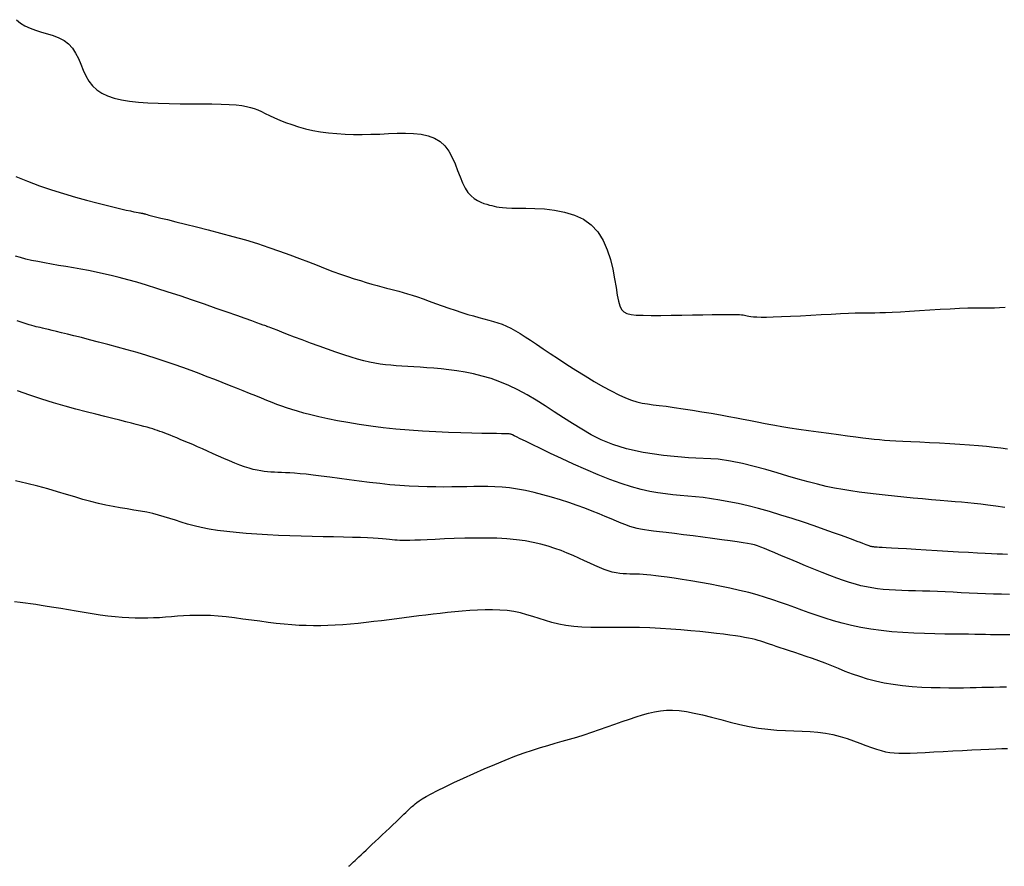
# Model space of a CAD drawing. Header units: millimetres. Extents: x 32690613 to 32693367, y 5343692 to 5344708.
# Tile 390 of 656: x 32692612 to 32692620, y 5344103 to 5344110. Entities that reach past the tile are written whole.
import ezdxf

# ---------------------------------------------------------------- set-up
doc = ezdxf.new("R2010")
doc.units = ezdxf.units.MM
doc.header["$LTSCALE"] = 20
for name, color, linetype in [('02-DGM_HL_488.00', 2, 'Continuous'), ('02-DGM_HL_488.50', 12, 'Continuous'), ('02-DGM_HL_489.00', 22, 'Continuous'), ('02-DGM_HL_489.50', 32, 'Continuous'), ('02-DGM_HL_490.00', 42, 'Continuous'), ('02-DGM_HL_490.50', 52, 'Continuous'), ('02-DGM_HL_491.00', 62, 'Continuous'), ('02-DGM_HL_491.50', 72, 'Continuous')]:
    doc.layers.add(name, color=color, linetype=linetype)

msp = doc.modelspace()

# ---------------------------------------------------------------- linework, layer by layer
at = {"layer": '02-DGM_HL_488.00', "elevation": 488, "flags": 128}
msp.add_lwpolyline([(32692611.9194, 5344109.9663), (32692611.9531, 5344109.9382), (32692611.9904, 5344109.9139), (32692612.0328, 5344109.8941), (32692612.0793, 5344109.8776), (32692612.1284, 5344109.8629), (32692612.1785, 5344109.8485), (32692612.2279, 5344109.8328), (32692612.2751, 5344109.8143), (32692612.3186, 5344109.7914), (32692612.3568, 5344109.7626), (32692612.3885, 5344109.7268), (32692612.415, 5344109.6853), (32692612.4379, 5344109.6398), (32692612.4589, 5344109.5919), (32692612.4795, 5344109.5434), (32692612.5016, 5344109.4961), (32692612.5267, 5344109.4517), (32692612.5565, 5344109.4119), (32692612.5924, 5344109.378), (32692612.6347, 5344109.3499), (32692612.6833, 5344109.327), (32692612.7383, 5344109.3086), (32692612.7997, 5344109.2943), (32692612.8674, 5344109.2835), (32692612.9415, 5344109.2755), (32692613.022, 5344109.2699), (32692613.1084, 5344109.266), (32692613.199, 5344109.2634), (32692613.2914, 5344109.2618), (32692613.3835, 5344109.2609), (32692613.4729, 5344109.2601), (32692613.5575, 5344109.2591), (32692613.6349, 5344109.2575), (32692613.703, 5344109.255), (32692613.7602, 5344109.2512), (32692613.8078, 5344109.246), (32692613.8479, 5344109.2393), (32692613.8824, 5344109.231), (32692613.9133, 5344109.221), (32692613.9427, 5344109.2093), (32692613.9727, 5344109.1957), (32692614.0051, 5344109.1803), (32692614.0417, 5344109.1629), (32692614.0826, 5344109.1442), (32692614.1275, 5344109.1247), (32692614.1762, 5344109.105), (32692614.2286, 5344109.0858), (32692614.2843, 5344109.0677), (32692614.3431, 5344109.0512), (32692614.4048, 5344109.037), (32692614.4691, 5344109.0256), (32692614.5357, 5344109.0169), (32692614.6043, 5344109.0106), (32692614.6745, 5344109.0064), (32692614.7461, 5344109.0043), (32692614.8186, 5344109.0039), (32692614.8917, 5344109.0049), (32692614.9652, 5344109.0073), (32692615.0385, 5344109.0104), (32692615.1108, 5344109.0132), (32692615.1812, 5344109.0143), (32692615.2487, 5344109.0122), (32692615.3124, 5344109.0056), (32692615.3714, 5344108.9932), (32692615.4246, 5344108.9736), (32692615.4712, 5344108.9453), (32692615.5107, 5344108.9076), (32692615.5438, 5344108.8621), (32692615.5718, 5344108.8113), (32692615.5961, 5344108.7572), (32692615.6178, 5344108.7022), (32692615.6383, 5344108.6486), (32692615.6588, 5344108.5986), (32692615.6806, 5344108.5545), (32692615.7047, 5344108.5181), (32692615.7305, 5344108.4889), (32692615.7576, 5344108.4659), (32692615.7851, 5344108.4483), (32692615.8124, 5344108.435), (32692615.8387, 5344108.4251), (32692615.8635, 5344108.4177), (32692615.886, 5344108.4117), (32692615.9058, 5344108.4064), (32692615.9247, 5344108.4016), (32692615.9444, 5344108.3974), (32692615.967, 5344108.3938), (32692615.9945, 5344108.3908), (32692616.0286, 5344108.3885), (32692616.0715, 5344108.3867), (32692616.1251, 5344108.3857), (32692616.1904, 5344108.385), (32692616.2652, 5344108.3832), (32692616.3464, 5344108.3784), (32692616.4309, 5344108.3688), (32692616.5155, 5344108.3526), (32692616.5971, 5344108.3279), (32692616.6726, 5344108.2929), (32692616.7389, 5344108.2458), (32692616.7937, 5344108.1856), (32692616.8376, 5344108.1148), (32692616.8721, 5344108.0368), (32692616.8988, 5344107.9549), (32692616.9191, 5344107.8727), (32692616.9346, 5344107.7933), (32692616.9467, 5344107.7202), (32692616.9569, 5344107.6568), (32692616.9667, 5344107.6057), (32692616.9779, 5344107.5661), (32692616.9923, 5344107.5366), (32692617.0115, 5344107.5155), (32692617.0374, 5344107.5016), (32692617.0717, 5344107.4931), (32692617.1162, 5344107.4887), (32692617.1726, 5344107.4868), (32692617.2418, 5344107.4861), (32692617.3213, 5344107.4862), (32692617.4076, 5344107.4869), (32692617.4973, 5344107.4881), (32692617.5869, 5344107.4896), (32692617.6731, 5344107.4911), (32692617.7523, 5344107.4924), (32692617.8211, 5344107.4935), (32692617.8771, 5344107.494), (32692617.921, 5344107.4941), (32692617.9548, 5344107.4937), (32692617.9802, 5344107.4928), (32692617.9991, 5344107.4916), (32692618.0133, 5344107.4899), (32692618.0246, 5344107.4879), (32692618.0348, 5344107.4855), (32692618.0457, 5344107.4828), (32692618.0589, 5344107.48), (32692618.0756, 5344107.4773), (32692618.0974, 5344107.475), (32692618.1258, 5344107.4731), (32692618.1621, 5344107.4721), (32692618.2079, 5344107.472), (32692618.2644, 5344107.4731), (32692618.3325, 5344107.4755), (32692618.4099, 5344107.479), (32692618.4933, 5344107.4832), (32692618.5798, 5344107.4879), (32692618.6663, 5344107.4926), (32692618.7497, 5344107.4972), (32692618.827, 5344107.5011), (32692618.895, 5344107.5042), (32692618.9517, 5344107.5062), (32692618.9991, 5344107.5073), (32692619.0404, 5344107.5079), (32692619.0786, 5344107.5082), (32692619.1168, 5344107.5085), (32692619.1581, 5344107.5092), (32692619.2056, 5344107.5106), (32692619.2624, 5344107.5131), (32692619.3305, 5344107.5167), (32692619.4079, 5344107.5213), (32692619.4915, 5344107.5265), (32692619.5782, 5344107.532), (32692619.6649, 5344107.5373), (32692619.7487, 5344107.5421), (32692619.8264, 5344107.5461), (32692619.895, 5344107.5488), (32692619.9523, 5344107.5501), (32692620.0005, 5344107.5503), (32692620.0425, 5344107.55), (32692620.0814, 5344107.5498), (32692620.1202, 5344107.5502), (32692620.1619, 5344107.5518), (32692620.2097, 5344107.5551)], dxfattribs=at)
at = {"layer": '02-DGM_HL_488.50', "elevation": 488.5, "flags": 128}
msp.add_lwpolyline([(32692611.914, 5344108.6512), (32692612.0118, 5344108.6112), (32692612.1123, 5344108.5738), (32692612.214, 5344108.5392), (32692612.3148, 5344108.5074), (32692612.4129, 5344108.4785), (32692612.5063, 5344108.4526), (32692612.5931, 5344108.4297), (32692612.6714, 5344108.41), (32692612.7393, 5344108.3935), (32692612.7953, 5344108.3801), (32692612.8403, 5344108.3697), (32692612.8758, 5344108.3617), (32692612.903, 5344108.3559), (32692612.9234, 5344108.3518), (32692612.9384, 5344108.349), (32692612.9494, 5344108.3471), (32692612.9576, 5344108.3458), (32692612.9644, 5344108.3447), (32692612.9702, 5344108.3437), (32692612.975, 5344108.3427), (32692612.9792, 5344108.3419), (32692612.9829, 5344108.341), (32692612.9864, 5344108.3401), (32692612.9898, 5344108.3391), (32692612.9933, 5344108.338), (32692612.9974, 5344108.3367), (32692613.0036, 5344108.3349), (32692613.0137, 5344108.332), (32692613.0295, 5344108.3278), (32692613.0527, 5344108.3218), (32692613.0851, 5344108.3136), (32692613.1285, 5344108.3028), (32692613.1847, 5344108.289), (32692613.2547, 5344108.2719), (32692613.3367, 5344108.2518), (32692613.4282, 5344108.229), (32692613.5266, 5344108.2039), (32692613.6295, 5344108.1768), (32692613.7342, 5344108.1482), (32692613.8383, 5344108.1184), (32692613.9393, 5344108.0878), (32692614.0349, 5344108.0568), (32692614.1253, 5344108.0256), (32692614.2105, 5344107.9947), (32692614.2911, 5344107.9643), (32692614.3673, 5344107.9349), (32692614.4394, 5344107.9067), (32692614.5079, 5344107.8801), (32692614.5729, 5344107.8554), (32692614.6349, 5344107.8328), (32692614.6938, 5344107.8124), (32692614.7496, 5344107.794), (32692614.8024, 5344107.7773), (32692614.8522, 5344107.7623), (32692614.899, 5344107.7488), (32692614.9427, 5344107.7366), (32692614.9834, 5344107.7256), (32692615.0212, 5344107.7157), (32692615.0569, 5344107.7063), (32692615.0915, 5344107.6972), (32692615.1259, 5344107.6879), (32692615.1611, 5344107.678), (32692615.198, 5344107.667), (32692615.2375, 5344107.6546), (32692615.2807, 5344107.6404), (32692615.3281, 5344107.6241), (32692615.379, 5344107.6061), (32692615.4325, 5344107.5869), (32692615.4876, 5344107.5673), (32692615.5432, 5344107.5477), (32692615.5983, 5344107.5287), (32692615.6521, 5344107.5109), (32692615.7034, 5344107.4948), (32692615.7514, 5344107.4809), (32692615.7965, 5344107.4687), (32692615.839, 5344107.4576), (32692615.8795, 5344107.447), (32692615.9182, 5344107.4361), (32692615.9557, 5344107.4244), (32692615.9925, 5344107.4113), (32692616.0289, 5344107.3961), (32692616.0655, 5344107.3783), (32692616.103, 5344107.3576), (32692616.1423, 5344107.3339), (32692616.1843, 5344107.3071), (32692616.2297, 5344107.277), (32692616.2795, 5344107.2434), (32692616.3344, 5344107.2063), (32692616.3953, 5344107.1655), (32692616.4626, 5344107.1211), (32692616.535, 5344107.0742), (32692616.6104, 5344107.0262), (32692616.6871, 5344106.9786), (32692616.7632, 5344106.9328), (32692616.8369, 5344106.8901), (32692616.9062, 5344106.8519), (32692616.9693, 5344106.8197), (32692617.025, 5344106.7944), (32692617.0748, 5344106.7753), (32692617.1208, 5344106.7612), (32692617.1651, 5344106.7508), (32692617.2098, 5344106.743), (32692617.2571, 5344106.7367), (32692617.309, 5344106.7305), (32692617.3678, 5344106.7233), (32692617.4347, 5344106.7143), (32692617.5082, 5344106.7035), (32692617.586, 5344106.6914), (32692617.6656, 5344106.6784), (32692617.7448, 5344106.6651), (32692617.8212, 5344106.6518), (32692617.8925, 5344106.639), (32692617.9563, 5344106.6271), (32692618.011, 5344106.6164), (32692618.0586, 5344106.6069), (32692618.1014, 5344106.598), (32692618.1422, 5344106.5897), (32692618.1834, 5344106.5814), (32692618.2276, 5344106.5731), (32692618.2774, 5344106.5642), (32692618.3354, 5344106.5546), (32692618.4033, 5344106.544), (32692618.4792, 5344106.5327), (32692618.5606, 5344106.5209), (32692618.6448, 5344106.5091), (32692618.729, 5344106.4975), (32692618.8107, 5344106.4864), (32692618.8871, 5344106.4762), (32692618.9557, 5344106.4672), (32692619.0146, 5344106.4597), (32692619.0656, 5344106.4534), (32692619.1113, 5344106.4483), (32692619.1542, 5344106.444), (32692619.1969, 5344106.4404), (32692619.2422, 5344106.4371), (32692619.2925, 5344106.4341), (32692619.3505, 5344106.4311), (32692619.4179, 5344106.4278), (32692619.4933, 5344106.4242), (32692619.5744, 5344106.4203), (32692619.6589, 5344106.4161), (32692619.7446, 5344106.4115), (32692619.8291, 5344106.4065), (32692619.9102, 5344106.401), (32692619.9856, 5344106.3951), (32692620.0537, 5344106.3887), (32692620.1155, 5344106.3818), (32692620.1727, 5344106.3746), (32692620.2272, 5344106.3672)], dxfattribs=at)
at = {"layer": '02-DGM_HL_489.00', "elevation": 489, "flags": 128}
for points in [[(32692617.8037, 5344106.2794), (32692617.553, 5344106.2924), (32692617.3452, 5344106.3118), (32692617.1743, 5344106.337), (32692617.0342, 5344106.3675), (32692616.9188, 5344106.4026), (32692616.8218, 5344106.4419), (32692616.7373, 5344106.4847), (32692616.6591, 5344106.5305), (32692616.5821, 5344106.5786), (32692616.5052, 5344106.6281), (32692616.4286, 5344106.6779), (32692616.3521, 5344106.7272), (32692616.2759, 5344106.7749), (32692616.1998, 5344106.8199), (32692616.124, 5344106.8613), (32692616.0483, 5344106.8981), (32692615.973, 5344106.9295), (32692615.8982, 5344106.9558), (32692615.8243, 5344106.9776), (32692615.7517, 5344106.9953), (32692615.6806, 5344107.0096), (32692615.6115, 5344107.0209), (32692615.5447, 5344107.0298), (32692615.4805, 5344107.0368), (32692615.4191, 5344107.0424), (32692615.3606, 5344107.0469), (32692615.3046, 5344107.0506), (32692615.251, 5344107.0538), (32692615.1997, 5344107.0568), (32692615.1504, 5344107.0598), (32692615.103, 5344107.0631), (32692615.0572, 5344107.0671), (32692615.0128, 5344107.0719), (32692614.9689, 5344107.0779), (32692614.9246, 5344107.0853), (32692614.879, 5344107.0945), (32692614.8311, 5344107.1058), (32692614.7799, 5344107.1194), (32692614.7246, 5344107.1357), (32692614.6641, 5344107.1549), (32692614.5981, 5344107.1772), (32692614.528, 5344107.2018), (32692614.4562, 5344107.2277), (32692614.3846, 5344107.2541), (32692614.3153, 5344107.2801), (32692614.2506, 5344107.3046), (32692614.1924, 5344107.3269), (32692614.143, 5344107.3459), (32692614.1038, 5344107.361), (32692614.074, 5344107.3725), (32692614.0523, 5344107.3809), (32692614.0373, 5344107.3867), (32692614.0276, 5344107.3904), (32692614.0219, 5344107.3926), (32692614.0187, 5344107.3939), (32692614.0167, 5344107.3946), (32692614.0144, 5344107.3955), (32692614.0101, 5344107.3971), (32692614.0019, 5344107.4001), (32692613.9879, 5344107.4051), (32692613.9663, 5344107.4128), (32692613.9351, 5344107.4239), (32692613.8927, 5344107.439), (32692613.837, 5344107.4588), (32692613.7671, 5344107.4837), (32692613.685, 5344107.5128), (32692613.5935, 5344107.5449), (32692613.4956, 5344107.5791), (32692613.3941, 5344107.6141), (32692613.2918, 5344107.6488), (32692613.1917, 5344107.6821), (32692613.0965, 5344107.7128), (32692613.0086, 5344107.7402), (32692612.9275, 5344107.7643), (32692612.852, 5344107.7855), (32692612.7813, 5344107.8041), (32692612.7141, 5344107.8207), (32692612.6494, 5344107.8354), (32692612.5862, 5344107.8488), (32692612.5233, 5344107.8612), (32692612.4601, 5344107.8729), (32692612.3967, 5344107.8841), (32692612.3338, 5344107.895), (32692612.2719, 5344107.9055), (32692612.2116, 5344107.916), (32692612.1535, 5344107.9264), (32692612.0982, 5344107.9369), (32692612.0462, 5344107.9477), (32692611.998, 5344107.9588), (32692611.9529, 5344107.9706), (32692611.9104, 5344107.9832)], [(32692620.2054, 5344105.874), (32692620.1308, 5344105.886), (32692620.0649, 5344105.8955), (32692620.0055, 5344105.903), (32692619.9503, 5344105.9089), (32692619.8972, 5344105.9139), (32692619.844, 5344105.9182), (32692619.7886, 5344105.9226), (32692619.7288, 5344105.9274), (32692619.663, 5344105.9329), (32692619.5919, 5344105.9393), (32692619.5167, 5344105.9464), (32692619.4388, 5344105.954), (32692619.3595, 5344105.962), (32692619.2801, 5344105.9703), (32692619.2018, 5344105.9788), (32692619.1259, 5344105.9872), (32692619.0533, 5344105.9957), (32692618.9834, 5344106.0045), (32692618.9149, 5344106.0142), (32692618.8469, 5344106.025), (32692618.7781, 5344106.0375), (32692618.7076, 5344106.0521), (32692618.6341, 5344106.0693), (32692618.5565, 5344106.0895), (32692618.4742, 5344106.1129), (32692618.3872, 5344106.1385), (32692618.2963, 5344106.1654), (32692618.2021, 5344106.1925), (32692618.1052, 5344106.2185), (32692618.006, 5344106.2424), (32692617.9054, 5344106.2631), (32692617.8037, 5344106.2794)]]:
    msp.add_lwpolyline(points, dxfattribs=at)
at = {"layer": '02-DGM_HL_489.50', "elevation": 489.5, "flags": 128}
msp.add_lwpolyline([(32692620.2288, 5344105.4796), (32692620.1857, 5344105.4821), (32692620.1417, 5344105.4843), (32692620.0941, 5344105.4866), (32692620.0401, 5344105.4891), (32692619.9766, 5344105.4924), (32692619.9021, 5344105.4964), (32692619.8185, 5344105.5012), (32692619.7293, 5344105.5065), (32692619.6376, 5344105.512), (32692619.5467, 5344105.5174), (32692619.4599, 5344105.5227), (32692619.3803, 5344105.5275), (32692619.3112, 5344105.5316), (32692619.2552, 5344105.5349), (32692619.2112, 5344105.5373), (32692619.1776, 5344105.5391), (32692619.1527, 5344105.5405), (32692619.1348, 5344105.5414), (32692619.1223, 5344105.5422), (32692619.1134, 5344105.5428), (32692619.1064, 5344105.5436), (32692619.1, 5344105.5445), (32692619.0937, 5344105.5456), (32692619.0874, 5344105.5471), (32692619.0809, 5344105.5488), (32692619.0742, 5344105.5508), (32692619.0672, 5344105.5532), (32692619.0596, 5344105.5559), (32692619.0513, 5344105.559), (32692619.0421, 5344105.5626), (32692619.0306, 5344105.5671), (32692619.0156, 5344105.573), (32692618.9954, 5344105.5807), (32692618.9687, 5344105.5907), (32692618.9341, 5344105.6035), (32692618.8901, 5344105.6197), (32692618.8353, 5344105.6395), (32692618.7688, 5344105.6634), (32692618.6923, 5344105.6905), (32692618.6078, 5344105.7198), (32692618.5175, 5344105.7504), (32692618.4236, 5344105.7813), (32692618.3282, 5344105.8115), (32692618.2334, 5344105.8401), (32692618.1414, 5344105.8659), (32692618.0539, 5344105.8883), (32692617.971, 5344105.9074), (32692617.8922, 5344105.9234), (32692617.8173, 5344105.9369), (32692617.7457, 5344105.948), (32692617.6771, 5344105.9572), (32692617.6111, 5344105.9647), (32692617.5474, 5344105.971), (32692617.4853, 5344105.9764), (32692617.4237, 5344105.9819), (32692617.3613, 5344105.9885), (32692617.2967, 5344105.9973), (32692617.2287, 5344106.0093), (32692617.1558, 5344106.0256), (32692617.0768, 5344106.0471), (32692616.9902, 5344106.0749), (32692616.8956, 5344106.1096), (32692616.7952, 5344106.1498), (32692616.6921, 5344106.1936), (32692616.5893, 5344106.2393), (32692616.4898, 5344106.2848), (32692616.3968, 5344106.3285), (32692616.3133, 5344106.3685), (32692616.2422, 5344106.4028), (32692616.1859, 5344106.4301), (32692616.1433, 5344106.4509), (32692616.1123, 5344106.4661), (32692616.091, 5344106.4766), (32692616.0775, 5344106.4833), (32692616.0699, 5344106.4872), (32692616.0661, 5344106.4891), (32692616.0643, 5344106.49), (32692616.0625, 5344106.4906), (32692616.0588, 5344106.4911), (32692616.0513, 5344106.4917), (32692616.038, 5344106.4922), (32692616.0171, 5344106.4928), (32692615.9867, 5344106.4935), (32692615.9448, 5344106.4943), (32692615.8895, 5344106.4953), (32692615.8197, 5344106.4965), (32692615.7369, 5344106.4982), (32692615.6436, 5344106.5006), (32692615.5421, 5344106.5039), (32692615.4347, 5344106.5084), (32692615.3239, 5344106.5144), (32692615.212, 5344106.5219), (32692615.1013, 5344106.5314), (32692614.9939, 5344106.5429), (32692614.8907, 5344106.5562), (32692614.7921, 5344106.5708), (32692614.6988, 5344106.5865), (32692614.6112, 5344106.6028), (32692614.53, 5344106.6194), (32692614.4556, 5344106.6358), (32692614.3886, 5344106.6517), (32692614.3291, 5344106.6669), (32692614.2762, 5344106.6815), (32692614.2285, 5344106.6958), (32692614.1846, 5344106.7101), (32692614.1431, 5344106.7246), (32692614.1025, 5344106.7397), (32692614.0617, 5344106.7555), (32692614.0191, 5344106.7725), (32692613.9736, 5344106.7908), (32692613.9252, 5344106.8103), (32692613.874, 5344106.8309), (32692613.8202, 5344106.8526), (32692613.764, 5344106.8751), (32692613.7055, 5344106.8985), (32692613.6448, 5344106.9225), (32692613.5822, 5344106.947), (32692613.5178, 5344106.972), (32692613.4515, 5344106.9973), (32692613.3833, 5344107.0227), (32692613.3131, 5344107.0483), (32692613.2409, 5344107.0738), (32692613.1665, 5344107.0993), (32692613.0898, 5344107.1244), (32692613.0109, 5344107.1493), (32692612.9299, 5344107.1736), (32692612.8477, 5344107.1973), (32692612.7657, 5344107.2202), (32692612.685, 5344107.242), (32692612.607, 5344107.2626), (32692612.5328, 5344107.2818), (32692612.4638, 5344107.2993), (32692612.4011, 5344107.3151), (32692612.3457, 5344107.329), (32692612.2972, 5344107.341), (32692612.2551, 5344107.3514), (32692612.2187, 5344107.3603), (32692612.1874, 5344107.3678), (32692612.1606, 5344107.3742), (32692612.1376, 5344107.3795), (32692612.1178, 5344107.3839), (32692612.1004, 5344107.3877), (32692612.0842, 5344107.3913), (32692612.0675, 5344107.3952), (32692612.0488, 5344107.4001), (32692612.0268, 5344107.4063), (32692611.9998, 5344107.4146), (32692611.9663, 5344107.4254), (32692611.925, 5344107.4392)], dxfattribs=at)
at = {"layer": '02-DGM_HL_490.00', "elevation": 490, "flags": 128}
msp.add_lwpolyline([(32692620.2451, 5344105.1457), (32692620.1789, 5344105.147), (32692620.112, 5344105.1488), (32692620.0444, 5344105.1511), (32692619.9763, 5344105.1539), (32692619.9082, 5344105.157), (32692619.8403, 5344105.1602), (32692619.7731, 5344105.1634), (32692619.7067, 5344105.1665), (32692619.6416, 5344105.1693), (32692619.578, 5344105.1717), (32692619.5164, 5344105.1736), (32692619.4566, 5344105.1752), (32692619.3987, 5344105.1767), (32692619.3428, 5344105.1785), (32692619.2888, 5344105.1807), (32692619.2366, 5344105.1837), (32692619.1863, 5344105.1876), (32692619.138, 5344105.1928), (32692619.0913, 5344105.1995), (32692619.0456, 5344105.2079), (32692618.9999, 5344105.2182), (32692618.9533, 5344105.2306), (32692618.9048, 5344105.2452), (32692618.8535, 5344105.2623), (32692618.7984, 5344105.282), (32692618.7386, 5344105.3046), (32692618.6737, 5344105.33), (32692618.6052, 5344105.3575), (32692618.535, 5344105.3861), (32692618.4652, 5344105.415), (32692618.3977, 5344105.4432), (32692618.3346, 5344105.4697), (32692618.2779, 5344105.4937), (32692618.2295, 5344105.5142), (32692618.1906, 5344105.5305), (32692618.1592, 5344105.5432), (32692618.1322, 5344105.553), (32692618.1069, 5344105.5607), (32692618.0802, 5344105.5671), (32692618.0493, 5344105.5728), (32692618.0112, 5344105.5787), (32692617.9631, 5344105.5856), (32692617.9029, 5344105.594), (32692617.8326, 5344105.6036), (32692617.7553, 5344105.6141), (32692617.674, 5344105.625), (32692617.5916, 5344105.636), (32692617.511, 5344105.6464), (32692617.4354, 5344105.6561), (32692617.3676, 5344105.6644), (32692617.3099, 5344105.6712), (32692617.2613, 5344105.6768), (32692617.22, 5344105.6818), (32692617.1843, 5344105.6867), (32692617.1524, 5344105.692), (32692617.1225, 5344105.6984), (32692617.0929, 5344105.7063), (32692617.0619, 5344105.7163), (32692617.0279, 5344105.7289), (32692616.9905, 5344105.7438), (32692616.9495, 5344105.7608), (32692616.9048, 5344105.7796), (32692616.8563, 5344105.7999), (32692616.8036, 5344105.8216), (32692616.7468, 5344105.8443), (32692616.6855, 5344105.8677), (32692616.62, 5344105.8915), (32692616.5509, 5344105.9152), (32692616.4793, 5344105.9385), (32692616.4062, 5344105.9607), (32692616.3326, 5344105.9813), (32692616.2596, 5344105.9999), (32692616.1882, 5344106.0159), (32692616.1194, 5344106.0289), (32692616.0539, 5344106.0385), (32692615.9912, 5344106.045), (32692615.9307, 5344106.049), (32692615.8715, 5344106.0509), (32692615.8129, 5344106.0512), (32692615.7541, 5344106.0504), (32692615.6944, 5344106.0491), (32692615.6329, 5344106.0477), (32692615.5692, 5344106.0467), (32692615.503, 5344106.0463), (32692615.4343, 5344106.0466), (32692615.3629, 5344106.0479), (32692615.289, 5344106.0503), (32692615.2123, 5344106.054), (32692615.133, 5344106.0592), (32692615.0509, 5344106.066), (32692614.9662, 5344106.0746), (32692614.88, 5344106.0845), (32692614.7937, 5344106.0952), (32692614.7087, 5344106.1065), (32692614.6263, 5344106.1177), (32692614.5477, 5344106.1284), (32692614.4745, 5344106.1382), (32692614.4079, 5344106.1466), (32692614.3489, 5344106.1532), (32692614.2969, 5344106.1583), (32692614.2511, 5344106.1621), (32692614.2105, 5344106.1648), (32692614.1741, 5344106.1667), (32692614.1412, 5344106.168), (32692614.1106, 5344106.1692), (32692614.0815, 5344106.1703), (32692614.0531, 5344106.1717), (32692614.0248, 5344106.1738), (32692613.9962, 5344106.1767), (32692613.9668, 5344106.1808), (32692613.9361, 5344106.1864), (32692613.9037, 5344106.1938), (32692613.869, 5344106.2033), (32692613.8318, 5344106.2153), (32692613.7916, 5344106.2299), (32692613.7489, 5344106.2467), (32692613.7045, 5344106.2652), (32692613.6589, 5344106.2849), (32692613.6129, 5344106.3054), (32692613.567, 5344106.3261), (32692613.522, 5344106.3465), (32692613.4784, 5344106.3661), (32692613.437, 5344106.3845), (32692613.3976, 5344106.4017), (32692613.3605, 5344106.4176), (32692613.3256, 5344106.4324), (32692613.2929, 5344106.446), (32692613.2625, 5344106.4585), (32692613.2343, 5344106.4699), (32692613.2085, 5344106.4803), (32692613.1848, 5344106.4896), (32692613.163, 5344106.4981), (32692613.1424, 5344106.5059), (32692613.1225, 5344106.5132), (32692613.1027, 5344106.5201), (32692613.0827, 5344106.5268), (32692613.0617, 5344106.5335), (32692613.0394, 5344106.5402), (32692613.015, 5344106.5472), (32692612.988, 5344106.5547), (32692612.9575, 5344106.5628), (32692612.9227, 5344106.5719), (32692612.883, 5344106.582), (32692612.8375, 5344106.5935), (32692612.7855, 5344106.6065), (32692612.7262, 5344106.6212), (32692612.6592, 5344106.6378), (32692612.5849, 5344106.6565), (32692612.5041, 5344106.6773), (32692612.4177, 5344106.7004), (32692612.3263, 5344106.7258), (32692612.2309, 5344106.7537), (32692612.1321, 5344106.7842), (32692612.0308, 5344106.8172), (32692611.9278, 5344106.8529)], dxfattribs=at)
at = {"layer": '02-DGM_HL_490.50', "elevation": 490.5, "flags": 128}
msp.add_lwpolyline([(32692620.2473, 5344104.8053), (32692620.1867, 5344104.8058), (32692620.1341, 5344104.8066), (32692620.0871, 5344104.8074), (32692620.0431, 5344104.8084), (32692619.9994, 5344104.8094), (32692619.9535, 5344104.8103), (32692619.9028, 5344104.8111), (32692619.8448, 5344104.8118), (32692619.7775, 5344104.8124), (32692619.702, 5344104.8131), (32692619.6199, 5344104.8143), (32692619.5329, 5344104.8165), (32692619.4427, 5344104.82), (32692619.3509, 5344104.8251), (32692619.2593, 5344104.8324), (32692619.1695, 5344104.842), (32692619.0829, 5344104.8544), (32692618.9998, 5344104.8692), (32692618.9199, 5344104.8862), (32692618.8433, 5344104.9049), (32692618.7697, 5344104.925), (32692618.6992, 5344104.9462), (32692618.6316, 5344104.9681), (32692618.5668, 5344104.9903), (32692618.5045, 5344105.0126), (32692618.444, 5344105.0348), (32692618.3841, 5344105.0569), (32692618.3239, 5344105.0786), (32692618.2622, 5344105.0999), (32692618.1981, 5344105.1208), (32692618.1306, 5344105.1411), (32692618.0586, 5344105.1608), (32692617.9815, 5344105.1796), (32692617.9007, 5344105.1976), (32692617.8178, 5344105.2146), (32692617.7347, 5344105.2305), (32692617.653, 5344105.2452), (32692617.5745, 5344105.2585), (32692617.5009, 5344105.2704), (32692617.4341, 5344105.2808), (32692617.3752, 5344105.2895), (32692617.3238, 5344105.2968), (32692617.2788, 5344105.3026), (32692617.2392, 5344105.3072), (32692617.2041, 5344105.3106), (32692617.1724, 5344105.3131), (32692617.1432, 5344105.3147), (32692617.1154, 5344105.3157), (32692617.0882, 5344105.3161), (32692617.0611, 5344105.3164), (32692617.0337, 5344105.3171), (32692617.0058, 5344105.3186), (32692616.9769, 5344105.3214), (32692616.9468, 5344105.3261), (32692616.9151, 5344105.333), (32692616.8815, 5344105.3426), (32692616.8457, 5344105.3553), (32692616.8077, 5344105.3706), (32692616.7676, 5344105.3882), (32692616.7254, 5344105.4076), (32692616.6813, 5344105.4281), (32692616.6352, 5344105.4494), (32692616.5873, 5344105.4709), (32692616.5376, 5344105.4921), (32692616.4862, 5344105.5126), (32692616.4325, 5344105.5321), (32692616.3759, 5344105.5503), (32692616.3161, 5344105.5668), (32692616.2523, 5344105.5815), (32692616.184, 5344105.5941), (32692616.1106, 5344105.6042), (32692616.0317, 5344105.6116), (32692615.9471, 5344105.6162), (32692615.8584, 5344105.6182), (32692615.7679, 5344105.6182), (32692615.6777, 5344105.6166), (32692615.59, 5344105.6139), (32692615.5068, 5344105.6105), (32692615.4303, 5344105.607), (32692615.3627, 5344105.6038), (32692615.3056, 5344105.6012), (32692615.2579, 5344105.5994), (32692615.2184, 5344105.5983), (32692615.1855, 5344105.5977), (32692615.1578, 5344105.5979), (32692615.1337, 5344105.5985), (32692615.1119, 5344105.5998), (32692615.0908, 5344105.6015), (32692615.0691, 5344105.6036), (32692615.0455, 5344105.6062), (32692615.019, 5344105.6089), (32692614.9884, 5344105.6118), (32692614.9527, 5344105.6147), (32692614.9106, 5344105.6175), (32692614.8612, 5344105.6201), (32692614.8032, 5344105.6224), (32692614.736, 5344105.6243), (32692614.6606, 5344105.626), (32692614.5784, 5344105.6275), (32692614.4909, 5344105.6292), (32692614.3995, 5344105.6311), (32692614.3057, 5344105.6334), (32692614.2109, 5344105.6362), (32692614.1165, 5344105.6399), (32692614.0239, 5344105.6444), (32692613.9337, 5344105.6499), (32692613.8463, 5344105.6564), (32692613.7622, 5344105.664), (32692613.682, 5344105.6728), (32692613.6061, 5344105.6828), (32692613.5349, 5344105.6941), (32692613.4691, 5344105.7067), (32692613.4087, 5344105.7207), (32692613.3531, 5344105.7357), (32692613.3012, 5344105.7512), (32692613.2521, 5344105.767), (32692613.2046, 5344105.7826), (32692613.1579, 5344105.7975), (32692613.1108, 5344105.8115), (32692613.0625, 5344105.8241), (32692613.012, 5344105.835), (32692612.9593, 5344105.8446), (32692612.9046, 5344105.8536), (32692612.848, 5344105.8624), (32692612.7897, 5344105.8717), (32692612.7299, 5344105.8819), (32692612.6686, 5344105.8937), (32692612.606, 5344105.9076), (32692612.5422, 5344105.9239), (32692612.4766, 5344105.9425), (32692612.4085, 5344105.9629), (32692612.3373, 5344105.9847), (32692612.2622, 5344106.0074), (32692612.1826, 5344106.0306), (32692612.0978, 5344106.0539), (32692612.0071, 5344106.0769), (32692611.9105, 5344106.0992)], dxfattribs=at)
at = {"layer": '02-DGM_HL_491.00', "elevation": 491, "flags": 128}
msp.add_lwpolyline([(32692620.2207, 5344104.3675), (32692620.1631, 5344104.3668), (32692620.1104, 5344104.3659), (32692620.0609, 5344104.3648), (32692620.0128, 5344104.3636), (32692619.9646, 5344104.3624), (32692619.9143, 5344104.3613), (32692619.8604, 5344104.3605), (32692619.8012, 5344104.36), (32692619.7353, 5344104.3601), (32692619.6638, 5344104.3608), (32692619.588, 5344104.3628), (32692619.5094, 5344104.3661), (32692619.4293, 5344104.3713), (32692619.3493, 5344104.3787), (32692619.2706, 5344104.3886), (32692619.1948, 5344104.4013), (32692619.1229, 5344104.417), (32692619.0548, 5344104.4353), (32692618.9901, 5344104.4557), (32692618.9282, 5344104.4775), (32692618.8687, 5344104.5002), (32692618.8112, 5344104.5232), (32692618.7553, 5344104.546), (32692618.7003, 5344104.5679), (32692618.6462, 5344104.5885), (32692618.5931, 5344104.6077), (32692618.5415, 5344104.6257), (32692618.4919, 5344104.6423), (32692618.4447, 5344104.6578), (32692618.4004, 5344104.6721), (32692618.3595, 5344104.6853), (32692618.3224, 5344104.6975), (32692618.2893, 5344104.7086), (32692618.2598, 5344104.7189), (32692618.233, 5344104.7283), (32692618.2081, 5344104.737), (32692618.1845, 5344104.7451), (32692618.1612, 5344104.7526), (32692618.1376, 5344104.7597), (32692618.1129, 5344104.7665), (32692618.0863, 5344104.7729), (32692618.0572, 5344104.7792), (32692618.0247, 5344104.7854), (32692617.9883, 5344104.7917), (32692617.9473, 5344104.798), (32692617.9008, 5344104.8045), (32692617.8483, 5344104.8113), (32692617.7891, 5344104.8185), (32692617.7227, 5344104.826), (32692617.65, 5344104.8338), (32692617.5721, 5344104.8414), (32692617.49, 5344104.8486), (32692617.405, 5344104.8552), (32692617.318, 5344104.8608), (32692617.2302, 5344104.8651), (32692617.1427, 5344104.8679), (32692617.0565, 5344104.8691), (32692616.9721, 5344104.8691), (32692616.8899, 5344104.8688), (32692616.8104, 5344104.8686), (32692616.7338, 5344104.8694), (32692616.6606, 5344104.8719), (32692616.5913, 5344104.8767), (32692616.5261, 5344104.8845), (32692616.4654, 5344104.8957), (32692616.4082, 5344104.9098), (32692616.3539, 5344104.9257), (32692616.3013, 5344104.9426), (32692616.2496, 5344104.9595), (32692616.1978, 5344104.9756), (32692616.1449, 5344104.9898), (32692616.0902, 5344105.0014), (32692616.0328, 5344105.0096), (32692615.973, 5344105.0145), (32692615.9114, 5344105.0167), (32692615.8485, 5344105.0164), (32692615.7848, 5344105.0142), (32692615.7209, 5344105.0104), (32692615.6572, 5344105.0054), (32692615.5943, 5344104.9996), (32692615.5326, 5344104.9934), (32692615.4719, 5344104.9869), (32692615.4118, 5344104.9801), (32692615.352, 5344104.9729), (32692615.2921, 5344104.9655), (32692615.2318, 5344104.9579), (32692615.1708, 5344104.95), (32692615.1087, 5344104.9419), (32692615.0453, 5344104.9337), (32692614.9809, 5344104.9254), (32692614.9157, 5344104.9174), (32692614.8502, 5344104.9097), (32692614.7848, 5344104.9027), (32692614.7198, 5344104.8963), (32692614.6555, 5344104.891), (32692614.5924, 5344104.8868), (32692614.5307, 5344104.8839), (32692614.4699, 5344104.8824), (32692614.4097, 5344104.8822), (32692614.3494, 5344104.8835), (32692614.2885, 5344104.8861), (32692614.2266, 5344104.8901), (32692614.1631, 5344104.8956), (32692614.0975, 5344104.9025), (32692614.0295, 5344104.9108), (32692613.9597, 5344104.92), (32692613.8888, 5344104.9297), (32692613.8176, 5344104.9393), (32692613.747, 5344104.9484), (32692613.6777, 5344104.9565), (32692613.6104, 5344104.9631), (32692613.546, 5344104.9676), (32692613.4851, 5344104.9698), (32692613.4273, 5344104.9699), (32692613.3722, 5344104.9683), (32692613.3192, 5344104.9655), (32692613.268, 5344104.9618), (32692613.2178, 5344104.9579), (32692613.1684, 5344104.9539), (32692613.1191, 5344104.9504), (32692613.0695, 5344104.9478), (32692613.0193, 5344104.9462), (32692612.968, 5344104.9458), (32692612.9154, 5344104.9465), (32692612.8611, 5344104.9486), (32692612.8048, 5344104.9521), (32692612.7462, 5344104.9572), (32692612.6848, 5344104.9639), (32692612.6206, 5344104.9723), (32692612.5545, 5344104.982), (32692612.4874, 5344104.9927), (32692612.4206, 5344105.0038), (32692612.3552, 5344105.0151), (32692612.2921, 5344105.0261), (32692612.2325, 5344105.0364), (32692612.1774, 5344105.0455), (32692612.1276, 5344105.0533), (32692612.0817, 5344105.0599), (32692612.038, 5344105.0657), (32692611.9947, 5344105.0711), (32692611.95, 5344105.0765), (32692611.9024, 5344105.0822)], dxfattribs=at)
at = {"layer": '02-DGM_HL_491.50', "elevation": 491.5, "flags": 128}
msp.add_lwpolyline([(32692614.7064, 5344102.865), (32692614.7074, 5344102.8659), (32692614.7097, 5344102.8681), (32692614.7136, 5344102.8718), (32692614.7191, 5344102.8769), (32692614.7262, 5344102.8836), (32692614.735, 5344102.892), (32692614.7457, 5344102.9021), (32692614.7583, 5344102.9141), (32692614.7729, 5344102.9279), (32692614.7895, 5344102.9435), (32692614.8079, 5344102.961), (32692614.8282, 5344102.9802), (32692614.8503, 5344103.0012), (32692614.8742, 5344103.0238), (32692614.8999, 5344103.0481), (32692614.9272, 5344103.0739), (32692614.9561, 5344103.1012), (32692614.9859, 5344103.1295), (32692615.0161, 5344103.158), (32692615.0459, 5344103.1862), (32692615.0747, 5344103.2135), (32692615.1019, 5344103.2393), (32692615.1268, 5344103.2628), (32692615.1487, 5344103.2835), (32692615.1672, 5344103.301), (32692615.1826, 5344103.3156), (32692615.1954, 5344103.3278), (32692615.2063, 5344103.3381), (32692615.2157, 5344103.347), (32692615.2242, 5344103.355), (32692615.2324, 5344103.3628), (32692615.2407, 5344103.3707), (32692615.25, 5344103.3792), (32692615.2613, 5344103.389), (32692615.2761, 5344103.4005), (32692615.2957, 5344103.4141), (32692615.3216, 5344103.4304), (32692615.3551, 5344103.4499), (32692615.3975, 5344103.4731), (32692615.4503, 5344103.5004), (32692615.5142, 5344103.5322), (32692615.5876, 5344103.5674), (32692615.6681, 5344103.605), (32692615.7535, 5344103.6438), (32692615.8415, 5344103.6826), (32692615.9299, 5344103.7203), (32692616.0163, 5344103.7558), (32692616.0984, 5344103.7878), (32692616.1746, 5344103.8155), (32692616.2453, 5344103.8395), (32692616.3117, 5344103.8605), (32692616.3748, 5344103.8793), (32692616.4357, 5344103.8968), (32692616.4956, 5344103.9137), (32692616.5554, 5344103.9309), (32692616.6163, 5344103.9491), (32692616.679, 5344103.969), (32692616.7432, 5344103.9903), (32692616.808, 5344104.0125), (32692616.8728, 5344104.035), (32692616.9367, 5344104.0574), (32692616.999, 5344104.0791), (32692617.0589, 5344104.0996), (32692617.1158, 5344104.1185), (32692617.1691, 5344104.1352), (32692617.2198, 5344104.1495), (32692617.2691, 5344104.1608), (32692617.3181, 5344104.169), (32692617.3682, 5344104.1737), (32692617.4204, 5344104.1745), (32692617.476, 5344104.171), (32692617.5363, 5344104.1631), (32692617.602, 5344104.1505), (32692617.6725, 5344104.1343), (32692617.7469, 5344104.1155), (32692617.8241, 5344104.0953), (32692617.9032, 5344104.0749), (32692617.9832, 5344104.0556), (32692618.063, 5344104.0383), (32692618.1418, 5344104.0244), (32692618.2187, 5344104.0146), (32692618.2935, 5344104.0083), (32692618.3664, 5344104.0043), (32692618.4374, 5344104.0015), (32692618.5064, 5344103.999), (32692618.5737, 5344103.9955), (32692618.6392, 5344103.9902), (32692618.703, 5344103.9818), (32692618.7651, 5344103.9696), (32692618.8252, 5344103.9543), (32692618.8831, 5344103.9367), (32692618.9385, 5344103.9177), (32692618.9911, 5344103.8984), (32692619.0407, 5344103.8796), (32692619.0869, 5344103.8622), (32692619.1295, 5344103.8472), (32692619.1685, 5344103.8352), (32692619.2052, 5344103.8262), (32692619.2414, 5344103.8199), (32692619.2786, 5344103.816), (32692619.3185, 5344103.814), (32692619.3628, 5344103.8138), (32692619.4132, 5344103.815), (32692619.4712, 5344103.8174), (32692619.538, 5344103.8205), (32692619.6117, 5344103.8243), (32692619.6902, 5344103.8284), (32692619.771, 5344103.8327), (32692619.8518, 5344103.8371), (32692619.9304, 5344103.8413), (32692620.0044, 5344103.845), (32692620.0715, 5344103.8482), (32692620.13, 5344103.8507), (32692620.1816, 5344103.8525), (32692620.2286, 5344103.854)], dxfattribs=at)

doc.saveas('drawing.dxf')
